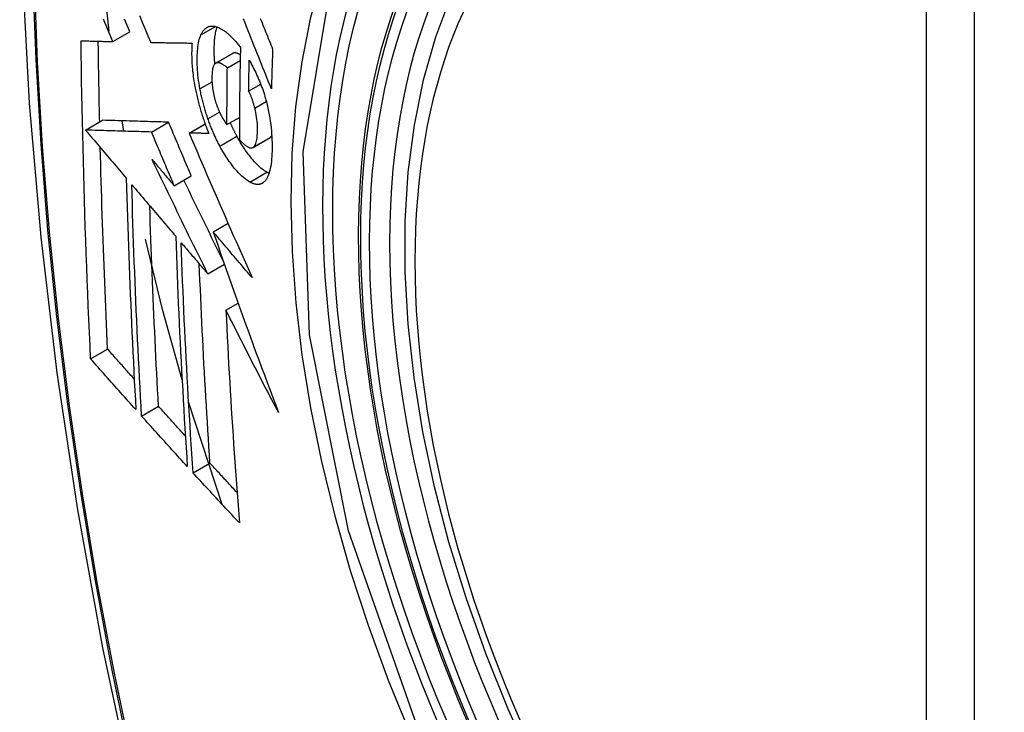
# Model space of a CAD drawing. Header units: inches. Extents: x 15 to 513, y 46 to 241.
# Tile 371 of 397: x 492.285 to 492.625, y 203.053 to 203.292. Entities that reach past the tile are written whole.
import ezdxf

# ---------------------------------------------------------------- set-up
doc = ezdxf.new("R2010")
doc.units = ezdxf.units.IN
doc.header["$MEASUREMENT"] = 0
doc.layers.add('Visible Edges(ANSI)', color=7, linetype='Continuous', lineweight=25)
doc.layers.add('Visible Tangent Edges(ANSI)', color=7, linetype='Continuous', lineweight=25)

msp = doc.modelspace()

# ---------------------------------------------------------------- linework, layer by layer
at = {"layer": 'Visible Edges(ANSI)'}
for p, q in [((492.31547, 203.28818), (492.31317, 203.31039)), ((492.31674, 203.28461), (492.32263, 203.28801)), ((492.32983, 203.28433), (492.32994, 203.28432)), ((492.35227, 203.27713), (492.35816, 203.28053)), ((492.35633, 203.27555), (492.36076, 203.2781)), ((492.36369, 203.26748), (492.36785, 203.26987)), ((492.35619, 203.25591), (492.3605, 203.25839)), ((492.30731, 203.25403), (492.3132, 203.25742)), ((492.3132, 203.25742), (492.3132, 203.25742)), ((492.32057, 203.25364), (492.31996, 203.25722)), ((492.33011, 203.25336), (492.33601, 203.25676)), ((492.34309, 203.25301), (492.34862, 203.2562)), ((492.30731, 203.25403), (492.30731, 203.25403)), ((492.34325, 203.25301), (492.34309, 203.25301)), ((492.36519, 203.24803), (492.37109, 203.25143)), ((492.37109, 203.25143), (492.37114, 203.25146)), ((492.33797, 203.23478), (492.34387, 203.23817)), ((492.35143, 203.21888), (492.35656, 203.22184)), ((492.34956, 203.20436), (492.35531, 203.20768)), ((492.35584, 203.19178), (492.36006, 203.19421)), ((492.30906, 203.17498), (492.31492, 203.17836)), ((492.35456, 203.12465), (492.34293, 203.16015)), ((492.32668, 203.15522), (492.33253, 203.15859)), ((492.34448, 203.13559), (492.35032, 203.13895))]:
    msp.add_line(p, q, dxfattribs=at)
at = {"layer": 'Visible Edges(ANSI)', "flags": 128}
for points in [[(492.33856, 203.68702), (492.32572, 203.64891), (492.31467, 203.60967), (492.30537, 203.56939), (492.29782, 203.52811), (492.29198, 203.48592), (492.28783, 203.44288), (492.28536, 203.39904), (492.28454, 203.35446), (492.28535, 203.30922), (492.28778, 203.26336), (492.2918, 203.21697), (492.2974, 203.17009), (492.30454, 203.1228), (492.31322, 203.07517), (492.32341, 203.02725), (492.33509, 202.97913)], [(492.46202, 203.03491), (492.45344, 203.05392), (492.4457, 203.07311), (492.43885, 203.09237), (492.43291, 203.11163), (492.42792, 203.13081), (492.42389, 203.14981), (492.42085, 203.16857), (492.41882, 203.18698), (492.41781, 203.20499), (492.41783, 203.2225), (492.41889, 203.23946), (492.42099, 203.25578), (492.42414, 203.27139), (492.42835, 203.28622), (492.43361, 203.3002), (492.43991, 203.31327), (492.44724, 203.32533), (492.45558, 203.33633), (492.46491, 203.34617), (492.47516, 203.35478), (492.48627, 203.36209)], [(492.32593, 203.29361), (492.32691, 203.29128), (492.32789, 203.28895), (492.32886, 203.28663), (492.32983, 203.28433)], [(492.37155, 203.26828), (492.37107, 203.26948), (492.37059, 203.27068), (492.37011, 203.27189), (492.36962, 203.27309), (492.36913, 203.27431), (492.36865, 203.27553), (492.36815, 203.27675), (492.36766, 203.27799), (492.36716, 203.27924), (492.36666, 203.28049), (492.36615, 203.28176), (492.36564, 203.28304), (492.36512, 203.28433), (492.3646, 203.28564), (492.36407, 203.28696), (492.36353, 203.2883), (492.36299, 203.28966), (492.36244, 203.29103), (492.36188, 203.29243)], [(492.36768, 203.29263), (492.368, 203.29185), (492.36831, 203.29108), (492.36863, 203.2903), (492.36894, 203.28953), (492.36925, 203.28877), (492.36956, 203.288), (492.36987, 203.28724), (492.37017, 203.28648), (492.37048, 203.28573), (492.37078, 203.28498), (492.37109, 203.28423), (492.37139, 203.28348), (492.37169, 203.28274), (492.37199, 203.282)], [(492.31674, 203.28461), (492.31627, 203.28571), (492.3158, 203.28681), (492.31534, 203.28791), (492.31487, 203.28901), (492.31441, 203.29011), (492.31394, 203.29121), (492.31347, 203.29231)], [(492.32263, 203.28801), (492.32217, 203.28911), (492.3217, 203.29021), (492.32124, 203.2913), (492.32077, 203.2924)], [(492.3472, 203.28695), (492.34731, 203.28717), (492.34742, 203.28739), (492.34753, 203.28759), (492.34764, 203.28778), (492.34776, 203.28797), (492.34788, 203.28815), (492.34801, 203.28832), (492.34813, 203.28849), (492.34827, 203.28864), (492.3484, 203.28879), (492.34854, 203.28893), (492.34868, 203.28906), (492.34882, 203.28918), (492.34897, 203.28929), (492.34912, 203.2894), (492.34927, 203.28949), (492.34942, 203.28958), (492.34958, 203.28966), (492.34974, 203.28972), (492.3499, 203.28978), (492.35007, 203.28983), (492.35023, 203.28988), (492.3504, 203.28991), (492.35058, 203.28994)], [(492.35058, 203.28994), (492.35076, 203.28995), (492.35094, 203.28996), (492.35113, 203.28996), (492.35132, 203.28996), (492.35151, 203.28994), (492.3517, 203.28992), (492.35189, 203.28989), (492.35208, 203.28985), (492.35228, 203.28981), (492.35247, 203.28975), (492.35267, 203.28969), (492.35287, 203.28963), (492.35307, 203.28955), (492.35327, 203.28947), (492.35347, 203.28938), (492.35367, 203.28928), (492.35388, 203.28918), (492.35408, 203.28907), (492.35429, 203.28895), (492.3545, 203.28883), (492.3547, 203.2887), (492.35491, 203.28856), (492.35513, 203.28841), (492.35534, 203.28826)], [(492.35202, 203.27694), (492.35196, 203.27758), (492.35192, 203.27821), (492.35188, 203.27883), (492.35185, 203.27945), (492.35182, 203.28006), (492.3518, 203.28066), (492.3518, 203.28125), (492.35179, 203.28184), (492.3518, 203.28242), (492.35181, 203.28298), (492.35183, 203.28354), (492.35186, 203.28409), (492.35189, 203.28462), (492.35193, 203.28515), (492.35198, 203.28566), (492.35204, 203.28617), (492.3521, 203.28666), (492.35218, 203.28713), (492.35226, 203.28759), (492.35235, 203.28804), (492.35245, 203.28846), (492.35256, 203.28887), (492.35268, 203.28927), (492.35281, 203.28964)], [(492.34686, 203.2683), (492.34669, 203.26926), (492.34654, 203.27021), (492.3464, 203.27115), (492.34628, 203.27208), (492.34617, 203.273), (492.34609, 203.27391), (492.34602, 203.2748), (492.34596, 203.27568), (492.34593, 203.27655), (492.3459, 203.27741), (492.3459, 203.27824), (492.3459, 203.27906), (492.34592, 203.27986), (492.34595, 203.28063), (492.346, 203.28139), (492.34607, 203.28213), (492.34615, 203.28284), (492.34625, 203.28352), (492.34636, 203.28418), (492.34649, 203.2848), (492.34664, 203.28539), (492.34681, 203.28595), (492.347, 203.28647), (492.3472, 203.28695)], [(492.35534, 203.28826), (492.35557, 203.2881), (492.35579, 203.28792), (492.35602, 203.28774), (492.35625, 203.28755), (492.35648, 203.28736), (492.35671, 203.28716), (492.35694, 203.28695), (492.35717, 203.28674), (492.3574, 203.28653), (492.35763, 203.2863), (492.35786, 203.28607), (492.35809, 203.28584), (492.35832, 203.2856), (492.35855, 203.28535), (492.35878, 203.2851), (492.35901, 203.28484), (492.35924, 203.28458), (492.35947, 203.28431), (492.35971, 203.28404), (492.35994, 203.28376), (492.36017, 203.28348), (492.3604, 203.28319), (492.36063, 203.28289), (492.36086, 203.28259)], [(492.30577, 203.28488), (492.30622, 203.28487), (492.30667, 203.28486), (492.30712, 203.28485), (492.30757, 203.28484), (492.30803, 203.28482), (492.30848, 203.28481), (492.30894, 203.2848), (492.30939, 203.28479), (492.30985, 203.28478), (492.31031, 203.28477), (492.31077, 203.28476), (492.31123, 203.28475), (492.31168, 203.28473), (492.31214, 203.28472), (492.3126, 203.28471), (492.31306, 203.2847), (492.31352, 203.28469), (492.31398, 203.28468), (492.31444, 203.28467), (492.3149, 203.28466), (492.31536, 203.28465), (492.31582, 203.28463), (492.31628, 203.28462), (492.31674, 203.28461)], [(492.30906, 203.17498), (492.30885, 203.17952), (492.30865, 203.18405), (492.30845, 203.1886), (492.30826, 203.19314), (492.30808, 203.19769), (492.30789, 203.20225), (492.30772, 203.2068), (492.30755, 203.21137), (492.30739, 203.21593), (492.30723, 203.22051), (492.30708, 203.22508), (492.30694, 203.22966), (492.3068, 203.23424), (492.30667, 203.23882), (492.30655, 203.2434), (492.30643, 203.24798), (492.30632, 203.25257), (492.30622, 203.25717), (492.30613, 203.26177), (492.30604, 203.26638), (492.30596, 203.271), (492.30589, 203.27562), (492.30583, 203.28025), (492.30577, 203.28488)], [(492.3122, 203.25684), (492.31217, 203.258), (492.31214, 203.25916), (492.31212, 203.26032), (492.3121, 203.26148), (492.31207, 203.26264), (492.31205, 203.2638), (492.31203, 203.26496), (492.312, 203.26612), (492.31198, 203.26728), (492.31196, 203.26844), (492.31194, 203.26961), (492.31192, 203.27077), (492.3119, 203.27193), (492.31188, 203.27309), (492.31186, 203.27425), (492.31184, 203.27542), (492.31182, 203.27658), (492.3118, 203.27774), (492.31179, 203.27891), (492.31177, 203.28007), (492.31175, 203.28124), (492.31174, 203.2824), (492.31172, 203.28357), (492.31171, 203.28473)], [(492.32994, 203.28432), (492.33052, 203.28431), (492.3311, 203.2843), (492.33168, 203.28429), (492.33227, 203.28428), (492.33285, 203.28427), (492.33344, 203.28426), (492.33403, 203.28425), (492.33462, 203.28424), (492.33521, 203.28423), (492.3358, 203.28422), (492.33639, 203.28421), (492.33698, 203.2842), (492.33758, 203.28419), (492.33817, 203.28418), (492.33876, 203.28417), (492.33936, 203.28416), (492.33995, 203.28415), (492.34055, 203.28414), (492.34114, 203.28413), (492.34174, 203.28412), (492.34233, 203.28412), (492.34293, 203.28411), (492.34352, 203.2841), (492.34412, 203.28409)], [(492.34412, 203.28409), (492.34408, 203.28355), (492.34405, 203.283), (492.34403, 203.28244), (492.34401, 203.28187), (492.344, 203.28129), (492.34399, 203.28071), (492.34399, 203.28011), (492.344, 203.27951), (492.34402, 203.2789), (492.34404, 203.27828), (492.34407, 203.27766), (492.3441, 203.27702), (492.34415, 203.27639), (492.3442, 203.27574), (492.34426, 203.27509), (492.34432, 203.27444), (492.34439, 203.27378), (492.34448, 203.27311), (492.34456, 203.27244), (492.34466, 203.27177), (492.34476, 203.27109), (492.34487, 203.27041), (492.34499, 203.26973), (492.34512, 203.26904)], [(492.36086, 203.28259), (492.36083, 203.28126), (492.3608, 203.27993), (492.36077, 203.27859), (492.36074, 203.27726), (492.36072, 203.27593), (492.36069, 203.2746), (492.36067, 203.27327), (492.36065, 203.27194), (492.36063, 203.27062), (492.36061, 203.26929), (492.36059, 203.26796), (492.36057, 203.26664), (492.36056, 203.26531), (492.36054, 203.26399), (492.36053, 203.26267), (492.36052, 203.26134), (492.36051, 203.26002), (492.3605, 203.2587), (492.36049, 203.25738), (492.36049, 203.25606), (492.36048, 203.25474), (492.36048, 203.25342), (492.36048, 203.2521), (492.36048, 203.25079)], [(492.35828, 203.28058), (492.35828, 203.28058), (492.35827, 203.28058), (492.35827, 203.28058), (492.35826, 203.28057), (492.35826, 203.28057), (492.35825, 203.28057), (492.35825, 203.28057), (492.35824, 203.28057), (492.35824, 203.28056), (492.35823, 203.28056), (492.35823, 203.28056), (492.35822, 203.28056), (492.35822, 203.28055), (492.35821, 203.28055), (492.35821, 203.28055), (492.3582, 203.28055), (492.3582, 203.28054), (492.35819, 203.28054), (492.35819, 203.28054), (492.35818, 203.28054), (492.35818, 203.28053), (492.35817, 203.28053), (492.35817, 203.28053), (492.35816, 203.28053)], [(492.3608, 203.28002), (492.36069, 203.28009), (492.36058, 203.28015), (492.36046, 203.28022), (492.36035, 203.28028), (492.36024, 203.28033), (492.36013, 203.28038), (492.36002, 203.28043), (492.35991, 203.28048), (492.3598, 203.28052), (492.35969, 203.28056), (492.35958, 203.28059), (492.35948, 203.28062), (492.35937, 203.28065), (492.35926, 203.28067), (492.35916, 203.28069), (492.35906, 203.2807), (492.35895, 203.2807), (492.35885, 203.2807), (492.35875, 203.2807), (492.35866, 203.28069), (492.35856, 203.28067), (492.35847, 203.28065), (492.35837, 203.28062), (492.35828, 203.28058)], [(492.37199, 203.282), (492.37197, 203.28143), (492.37195, 203.28085), (492.37193, 203.28028), (492.37191, 203.27971), (492.37188, 203.27914), (492.37186, 203.27857), (492.37185, 203.27799), (492.37183, 203.27742), (492.37181, 203.27685), (492.37179, 203.27628), (492.37177, 203.27571), (492.37175, 203.27514), (492.37173, 203.27456), (492.37171, 203.27399), (492.3717, 203.27342), (492.37168, 203.27285), (492.37166, 203.27228), (492.37165, 203.27171), (492.37163, 203.27114), (492.37161, 203.27057), (492.3716, 203.27), (492.37158, 203.26942), (492.37157, 203.26885), (492.37155, 203.26828)], [(492.35238, 203.27719), (492.35218, 203.27708), (492.352, 203.27692), (492.35183, 203.27672), (492.35168, 203.27647), (492.35154, 203.27619), (492.35142, 203.27587), (492.35132, 203.27552), (492.35124, 203.27514), (492.35116, 203.27473), (492.3511, 203.2743), (492.35106, 203.27385), (492.35103, 203.27338), (492.351, 203.27289), (492.35099, 203.2724), (492.35099, 203.27188), (492.351, 203.27135), (492.35101, 203.27081), (492.35104, 203.27026), (492.35108, 203.26969), (492.35114, 203.26912), (492.35121, 203.26853), (492.35129, 203.26794), (492.35139, 203.26734), (492.35151, 203.26673)], [(492.35633, 203.27555), (492.35616, 203.2757), (492.35598, 203.27584), (492.35581, 203.27598), (492.35563, 203.27612), (492.35545, 203.27625), (492.35528, 203.27637), (492.3551, 203.27649), (492.35493, 203.27661), (492.35475, 203.27671), (492.35458, 203.27681), (492.35441, 203.2769), (492.35424, 203.27698), (492.35407, 203.27706), (492.35391, 203.27712), (492.35375, 203.27718), (492.35358, 203.27723), (492.35342, 203.27726), (492.35327, 203.27729), (492.35311, 203.2773), (492.35296, 203.27731), (492.35281, 203.2773), (492.35266, 203.27727), (492.35252, 203.27724), (492.35238, 203.27719)], [(492.35619, 203.25591), (492.35619, 203.25673), (492.35619, 203.25754), (492.35619, 203.25836), (492.3562, 203.25918), (492.3562, 203.25999), (492.3562, 203.26081), (492.3562, 203.26162), (492.35621, 203.26244), (492.35621, 203.26326), (492.35622, 203.26408), (492.35622, 203.26489), (492.35623, 203.26571), (492.35623, 203.26653), (492.35624, 203.26735), (492.35625, 203.26817), (492.35625, 203.26899), (492.35626, 203.26981), (492.35627, 203.27063), (492.35628, 203.27145), (492.35629, 203.27227), (492.3563, 203.27309), (492.35631, 203.27391), (492.35632, 203.27473), (492.35633, 203.27555)], [(492.36369, 203.26748), (492.3637, 203.26792), (492.3637, 203.26837), (492.36371, 203.26881), (492.36372, 203.26926), (492.36373, 203.26971), (492.36374, 203.27015), (492.36374, 203.2706), (492.36375, 203.27104), (492.36376, 203.27149), (492.36377, 203.27194), (492.36378, 203.27238), (492.36379, 203.27283), (492.3638, 203.27327), (492.36381, 203.27372), (492.36382, 203.27417), (492.36382, 203.27461), (492.36383, 203.27506), (492.36384, 203.27551), (492.36385, 203.27595), (492.36386, 203.2764), (492.36387, 203.27685), (492.36389, 203.27729), (492.3639, 203.27774), (492.36391, 203.27819)], [(492.36391, 203.27819), (492.36421, 203.27764), (492.36451, 203.27708), (492.36481, 203.27651), (492.36511, 203.27593), (492.36541, 203.27535), (492.36571, 203.27475), (492.366, 203.27415), (492.36629, 203.27353), (492.36657, 203.27291), (492.36685, 203.27228), (492.36713, 203.27165), (492.3674, 203.271), (492.36767, 203.27035), (492.36793, 203.26969), (492.36818, 203.26902), (492.36842, 203.26834), (492.36866, 203.26766), (492.36889, 203.26697), (492.36912, 203.26628), (492.36933, 203.26558), (492.36953, 203.26488), (492.36973, 203.26417), (492.36992, 203.26346), (492.37009, 203.26274)], [(492.34512, 203.26904), (492.34521, 203.26854), (492.34531, 203.26804), (492.34541, 203.26754), (492.34552, 203.26704), (492.34563, 203.26654), (492.34574, 203.26604), (492.34586, 203.26554), (492.34597, 203.26504), (492.3461, 203.26453), (492.34622, 203.26403), (492.34635, 203.26353), (492.34648, 203.26303), (492.34662, 203.26253), (492.34676, 203.26203), (492.3469, 203.26153), (492.34704, 203.26103), (492.34719, 203.26053), (492.34734, 203.26004), (492.34749, 203.25954), (492.34765, 203.25905), (492.34781, 203.25856), (492.34797, 203.25807), (492.34814, 203.25758), (492.3483, 203.2571)], [(492.34961, 203.25796), (492.34946, 203.25838), (492.34932, 203.2588), (492.34918, 203.25923), (492.34904, 203.25965), (492.34891, 203.26008), (492.34878, 203.26051), (492.34865, 203.26093), (492.34852, 203.26136), (492.3484, 203.2618), (492.34827, 203.26223), (492.34815, 203.26266), (492.34804, 203.2631), (492.34792, 203.26353), (492.34781, 203.26397), (492.34771, 203.2644), (492.3476, 203.26483), (492.3475, 203.26527), (492.3474, 203.2657), (492.3473, 203.26613), (492.34721, 203.26657), (492.34712, 203.267), (492.34703, 203.26743), (492.34694, 203.26787), (492.34686, 203.2683)], [(492.35151, 203.26673), (492.35155, 203.26653), (492.3516, 203.26634), (492.35164, 203.26614), (492.35169, 203.26594), (492.35174, 203.26574), (492.35178, 203.26554), (492.35183, 203.26534), (492.35188, 203.26515), (492.35194, 203.26495), (492.35199, 203.26475), (492.35204, 203.26455), (492.3521, 203.26436), (492.35216, 203.26416), (492.35221, 203.26396), (492.35227, 203.26377), (492.35233, 203.26358), (492.35239, 203.26338), (492.35246, 203.26319), (492.35252, 203.263), (492.35259, 203.26281), (492.35265, 203.26262), (492.35272, 203.26243), (492.35279, 203.26224), (492.35286, 203.26206)], [(492.36581, 203.26164), (492.36574, 203.2619), (492.36567, 203.26217), (492.3656, 203.26243), (492.36553, 203.26269), (492.36546, 203.26296), (492.36538, 203.26322), (492.3653, 203.26348), (492.36522, 203.26374), (492.36514, 203.264), (492.36506, 203.26426), (492.36497, 203.26451), (492.36489, 203.26476), (492.3648, 203.26501), (492.36471, 203.26526), (492.36461, 203.2655), (492.36452, 203.26574), (492.36442, 203.26598), (492.36432, 203.26621), (492.36422, 203.26643), (492.36412, 203.26665), (492.36402, 203.26687), (492.36391, 203.26708), (492.3638, 203.26728), (492.36369, 203.26748)], [(492.35286, 203.26206), (492.35293, 203.26189), (492.35299, 203.26172), (492.35306, 203.26155), (492.35312, 203.26139), (492.35319, 203.26123), (492.35326, 203.26106), (492.35333, 203.2609), (492.3534, 203.26074), (492.35347, 203.26059), (492.35354, 203.26043), (492.35361, 203.26027), (492.35368, 203.26012), (492.35375, 203.25997), (492.35382, 203.25982), (492.35389, 203.25967), (492.35397, 203.25952), (492.35404, 203.25937), (492.35411, 203.25923), (492.35419, 203.25909), (492.35426, 203.25895), (492.35434, 203.25881), (492.35442, 203.25867), (492.3545, 203.25853), (492.35457, 203.2584)], [(492.37009, 203.26274), (492.37035, 203.2616), (492.37059, 203.26047), (492.3708, 203.25934), (492.371, 203.25822), (492.37117, 203.2571), (492.37132, 203.25599), (492.37145, 203.2549), (492.37156, 203.25382), (492.37164, 203.25276), (492.37171, 203.25172), (492.37176, 203.25069), (492.37179, 203.24967), (492.37181, 203.24868), (492.37181, 203.2477), (492.37179, 203.24674), (492.37176, 203.24581), (492.37171, 203.2449), (492.37164, 203.24401), (492.37156, 203.24316), (492.37145, 203.24234), (492.37133, 203.24155), (492.37118, 203.2408), (492.37102, 203.24009), (492.37083, 203.23942)], [(492.35457, 203.2584), (492.35464, 203.25829), (492.3547, 203.25818), (492.35477, 203.25806), (492.35484, 203.25795), (492.3549, 203.25784), (492.35497, 203.25773), (492.35504, 203.25762), (492.3551, 203.25752), (492.35517, 203.25741), (492.35524, 203.2573), (492.35531, 203.25719), (492.35537, 203.25709), (492.35544, 203.25698), (492.35551, 203.25688), (492.35558, 203.25677), (492.35565, 203.25667), (492.35572, 203.25657), (492.35578, 203.25647), (492.35585, 203.25638), (492.35592, 203.25628), (492.35599, 203.25618), (492.35606, 203.25609), (492.35612, 203.256), (492.35619, 203.25591)], [(492.36524, 203.24806), (492.36546, 203.24823), (492.36567, 203.24846), (492.36585, 203.24873), (492.36602, 203.24905), (492.36617, 203.24942), (492.3663, 203.24982), (492.36641, 203.25026), (492.3665, 203.25073), (492.36658, 203.25123), (492.36664, 203.25176), (492.36669, 203.25231), (492.36673, 203.25289), (492.36675, 203.25347), (492.36676, 203.2541), (492.36676, 203.25479), (492.36674, 203.25549), (492.3667, 203.25622), (492.36664, 203.25696), (492.36655, 203.25772), (492.36645, 203.2585), (492.36632, 203.25928), (492.36617, 203.26006), (492.366, 203.26085), (492.36581, 203.26164)], [(492.33601, 203.25676), (492.33512, 203.25678), (492.33424, 203.25681), (492.33336, 203.25683), (492.33247, 203.25686), (492.33158, 203.25688), (492.33069, 203.25691), (492.32979, 203.25693), (492.32889, 203.25696), (492.32798, 203.25699), (492.32706, 203.25701), (492.32614, 203.25704), (492.32521, 203.25707), (492.32428, 203.25709), (492.32333, 203.25712), (492.32237, 203.25715), (492.3214, 203.25718), (492.32042, 203.25721), (492.31943, 203.25724), (492.31843, 203.25727), (492.31741, 203.2573), (492.31638, 203.25733), (492.31534, 203.25736), (492.31428, 203.25739), (492.3132, 203.25742)], [(492.34387, 203.23817), (492.34354, 203.23895), (492.34321, 203.23972), (492.34288, 203.2405), (492.34255, 203.24127), (492.34222, 203.24204), (492.34189, 203.24282), (492.34156, 203.24359), (492.34123, 203.24437), (492.34091, 203.24514), (492.34058, 203.24592), (492.34025, 203.24669), (492.33992, 203.24747), (492.33959, 203.24824), (492.33927, 203.24902), (492.33894, 203.24979), (492.33861, 203.25057), (492.33829, 203.25134), (492.33796, 203.25212), (492.33763, 203.25289), (492.33731, 203.25366), (492.33698, 203.25444), (492.33666, 203.25521), (492.33633, 203.25598), (492.33601, 203.25676)], [(492.3483, 203.2571), (492.34837, 203.25691), (492.34843, 203.25673), (492.3485, 203.25655), (492.34856, 203.25637), (492.34863, 203.25619), (492.34869, 203.25601), (492.34876, 203.25583), (492.34882, 203.25565), (492.34889, 203.25547), (492.34896, 203.2553), (492.34902, 203.25512), (492.34909, 203.25494), (492.34916, 203.25476), (492.34922, 203.25459), (492.34929, 203.25441), (492.34936, 203.25424), (492.34943, 203.25406), (492.3495, 203.25389), (492.34957, 203.25371), (492.34964, 203.25354), (492.34971, 203.25336), (492.34978, 203.25319), (492.34985, 203.25302), (492.34992, 203.25284)], [(492.35375, 203.24848), (492.35356, 203.24884), (492.35337, 203.2492), (492.35318, 203.24956), (492.353, 203.24993), (492.35281, 203.2503), (492.35263, 203.25067), (492.35245, 203.25105), (492.35226, 203.25143), (492.35209, 203.25181), (492.35191, 203.2522), (492.35173, 203.25259), (492.35156, 203.25298), (492.35139, 203.25338), (492.35122, 203.25378), (492.35105, 203.25418), (492.35088, 203.25459), (492.35071, 203.255), (492.35055, 203.25541), (492.35039, 203.25583), (492.35023, 203.25625), (492.35007, 203.25667), (492.34992, 203.2571), (492.34976, 203.25753), (492.34961, 203.25796)], [(492.35965, 203.25187), (492.35955, 203.25206), (492.35945, 203.25225), (492.35935, 203.25244), (492.35925, 203.25263), (492.35915, 203.25282), (492.35906, 203.25301), (492.35896, 203.2532), (492.35886, 203.25339), (492.35877, 203.25358), (492.35867, 203.25378), (492.35857, 203.25397), (492.35848, 203.25417), (492.35838, 203.25437), (492.35829, 203.25456), (492.35819, 203.25476), (492.3581, 203.25496), (492.35801, 203.25516), (492.35791, 203.25536), (492.35782, 203.25556), (492.35773, 203.25577), (492.35764, 203.25597), (492.35755, 203.25618), (492.35746, 203.25638), (492.35737, 203.25659)], [(492.33011, 203.25336), (492.32923, 203.25339), (492.32835, 203.25341), (492.32746, 203.25344), (492.32657, 203.25346), (492.32568, 203.25349), (492.32479, 203.25351), (492.32389, 203.25354), (492.32299, 203.25357), (492.32208, 203.25359), (492.32117, 203.25362), (492.32025, 203.25365), (492.31932, 203.25367), (492.31838, 203.2537), (492.31743, 203.25373), (492.31648, 203.25376), (492.31551, 203.25379), (492.31453, 203.25381), (492.31354, 203.25384), (492.31254, 203.25387), (492.31152, 203.2539), (492.31049, 203.25393), (492.30944, 203.25396), (492.30838, 203.25399), (492.30731, 203.25403)], [(492.30731, 203.25403), (492.30789, 203.25334), (492.30848, 203.25264), (492.30906, 203.25195), (492.30965, 203.25126), (492.31023, 203.25057), (492.31082, 203.24988), (492.31141, 203.24919), (492.31199, 203.24849), (492.31258, 203.2478), (492.31317, 203.24711), (492.31375, 203.24641), (492.31434, 203.24572), (492.31493, 203.24503), (492.31552, 203.24433), (492.3161, 203.24364), (492.31669, 203.24295), (492.31728, 203.24226), (492.31787, 203.24156), (492.31845, 203.24087), (492.31904, 203.24018), (492.31963, 203.23949), (492.32021, 203.23879), (492.3208, 203.2381), (492.32139, 203.23741)], [(492.33797, 203.23478), (492.33764, 203.23555), (492.33731, 203.23633), (492.33699, 203.2371), (492.33666, 203.23788), (492.33633, 203.23865), (492.336, 203.23943), (492.33567, 203.2402), (492.33534, 203.24097), (492.33501, 203.24175), (492.33468, 203.24252), (492.33436, 203.2433), (492.33403, 203.24407), (492.3337, 203.24485), (492.33337, 203.24562), (492.33305, 203.2464), (492.33272, 203.24717), (492.33239, 203.24795), (492.33207, 203.24872), (492.33174, 203.24949), (492.33141, 203.25027), (492.33109, 203.25104), (492.33076, 203.25182), (492.33044, 203.25259), (492.33011, 203.25336)], [(492.34309, 203.25301), (492.34396, 203.25097), (492.34484, 203.24892), (492.34572, 203.24687), (492.3466, 203.24481), (492.34749, 203.24274), (492.34838, 203.24067), (492.34928, 203.23859), (492.35018, 203.2365), (492.35108, 203.23442), (492.35199, 203.23233), (492.3529, 203.23023), (492.35381, 203.22814), (492.35472, 203.22604), (492.35564, 203.22394), (492.35655, 203.22185), (492.35747, 203.21975), (492.35839, 203.21765), (492.35932, 203.21556), (492.36024, 203.21346), (492.36117, 203.21137), (492.36209, 203.20928), (492.36302, 203.2072), (492.36394, 203.20512), (492.36487, 203.20304)], [(492.34992, 203.25284), (492.34964, 203.25285), (492.34936, 203.25286), (492.34909, 203.25286), (492.34881, 203.25287), (492.34853, 203.25288), (492.34825, 203.25288), (492.34797, 203.25289), (492.34769, 203.2529), (492.34741, 203.2529), (492.34713, 203.25291), (492.34686, 203.25292), (492.34658, 203.25292), (492.3463, 203.25293), (492.34602, 203.25294), (492.34574, 203.25295), (492.34547, 203.25295), (492.34519, 203.25296), (492.34491, 203.25297), (492.34463, 203.25297), (492.34436, 203.25298), (492.34408, 203.25299), (492.34381, 203.25299), (492.34353, 203.253), (492.34325, 203.25301)], [(492.37003, 203.23943), (492.36961, 203.23967), (492.36919, 203.23994), (492.36877, 203.24024), (492.36834, 203.24057), (492.36791, 203.24092), (492.36747, 203.24131), (492.36704, 203.24172), (492.3666, 203.24215), (492.36616, 203.2426), (492.36571, 203.24308), (492.36527, 203.24358), (492.36483, 203.2441), (492.36439, 203.24464), (492.36395, 203.24519), (492.36351, 203.24576), (492.36308, 203.24636), (492.36264, 203.24697), (492.3622, 203.24761), (492.36177, 203.24827), (492.36134, 203.24895), (492.36091, 203.24965), (492.36049, 203.25037), (492.36007, 203.25111), (492.35965, 203.25187)], [(492.37114, 203.25146), (492.37116, 203.25147), (492.37119, 203.25149), (492.37121, 203.25151), (492.37124, 203.25153), (492.37126, 203.25155), (492.37129, 203.25157), (492.37131, 203.25159), (492.37134, 203.25161), (492.37136, 203.25163), (492.37139, 203.25165), (492.37141, 203.25168), (492.37143, 203.2517), (492.37146, 203.25172), (492.37148, 203.25175), (492.3715, 203.25178), (492.37152, 203.2518), (492.37155, 203.25183), (492.37157, 203.25186), (492.37159, 203.25188), (492.37161, 203.25191), (492.37163, 203.25194), (492.37165, 203.25197), (492.37167, 203.252), (492.37169, 203.25203)], [(492.36414, 203.23603), (492.36358, 203.23635), (492.36302, 203.23673), (492.36245, 203.23716), (492.36188, 203.23764), (492.36131, 203.23816), (492.36074, 203.23871), (492.36021, 203.23926), (492.35972, 203.2398), (492.35926, 203.24032), (492.35885, 203.2408), (492.35848, 203.24126), (492.3581, 203.24173), (492.35773, 203.24221), (492.35736, 203.2427), (492.357, 203.24321), (492.35663, 203.24374), (492.35626, 203.24428), (492.3559, 203.24483), (492.35554, 203.2454), (492.35518, 203.24598), (492.35482, 203.24658), (492.35446, 203.2472), (492.35411, 203.24783), (492.35375, 203.24848)], [(492.36048, 203.25079), (492.36069, 203.25055), (492.3609, 203.25032), (492.36112, 203.2501), (492.36133, 203.24988), (492.36154, 203.24967), (492.36176, 203.24947), (492.36197, 203.24927), (492.36218, 203.24909), (492.36239, 203.24891), (492.3626, 203.24875), (492.3628, 203.24859), (492.36301, 203.24845), (492.36322, 203.24832), (492.36342, 203.24821), (492.36362, 203.2481), (492.36382, 203.24802), (492.36401, 203.24795), (492.36421, 203.2479), (492.36439, 203.24787), (492.36457, 203.24787), (492.36475, 203.24788), (492.36492, 203.24791), (492.36508, 203.24797), (492.36524, 203.24806)], [(492.31492, 203.17836), (492.31479, 203.18124), (492.31466, 203.18413), (492.31454, 203.18701), (492.31441, 203.1899), (492.31429, 203.19279), (492.31417, 203.19568), (492.31405, 203.19857), (492.31393, 203.20146), (492.31382, 203.20435), (492.31371, 203.20725), (492.3136, 203.21014), (492.31349, 203.21304), (492.31339, 203.21594), (492.31328, 203.21885), (492.31318, 203.22175), (492.31309, 203.22466), (492.31299, 203.22757), (492.3129, 203.23048), (492.31281, 203.23339), (492.31272, 203.23631), (492.31264, 203.23923), (492.31256, 203.24215), (492.31248, 203.24508), (492.31241, 203.248)], [(492.34956, 203.20436), (492.34874, 203.20601), (492.34793, 203.20765), (492.34712, 203.20929), (492.3463, 203.21094), (492.34549, 203.21259), (492.34468, 203.21424), (492.34387, 203.21589), (492.34306, 203.21754), (492.34225, 203.21919), (492.34145, 203.22085), (492.34064, 203.2225), (492.33983, 203.22415), (492.33903, 203.2258), (492.33823, 203.22745), (492.33743, 203.2291), (492.33663, 203.23075), (492.33583, 203.2324), (492.33503, 203.23405), (492.33424, 203.23569), (492.33345, 203.23733), (492.33266, 203.23897), (492.33187, 203.24061), (492.33108, 203.24224), (492.3303, 203.24388)], [(492.3303, 203.24388), (492.33062, 203.2435), (492.33093, 203.24312), (492.33125, 203.24274), (492.33157, 203.24236), (492.33189, 203.24198), (492.33221, 203.2416), (492.33253, 203.24122), (492.33285, 203.24084), (492.33317, 203.24047), (492.33349, 203.24009), (492.33381, 203.23971), (492.33413, 203.23933), (492.33445, 203.23895), (492.33477, 203.23857), (492.33509, 203.23819), (492.33541, 203.23781), (492.33573, 203.23743), (492.33605, 203.23705), (492.33637, 203.23667), (492.33669, 203.2363), (492.33701, 203.23592), (492.33733, 203.23554), (492.33765, 203.23516), (492.33797, 203.23478)], [(492.37083, 203.23942), (492.37075, 203.23918), (492.37067, 203.23894), (492.37059, 203.23871), (492.37051, 203.23849), (492.37042, 203.23828), (492.37033, 203.23807), (492.37023, 203.23786), (492.37014, 203.23767), (492.37004, 203.23748), (492.36994, 203.2373), (492.36983, 203.23712), (492.36972, 203.23696), (492.36961, 203.2368), (492.3695, 203.23665), (492.36938, 203.2365), (492.36926, 203.23637), (492.36913, 203.23624), (492.36901, 203.23612), (492.36888, 203.236), (492.36875, 203.2359), (492.36862, 203.2358), (492.36848, 203.23571), (492.36834, 203.23563), (492.3682, 203.23556)], [(492.37072, 203.23909), (492.37069, 203.2391), (492.37067, 203.23911), (492.37064, 203.23913), (492.37061, 203.23914), (492.37058, 203.23915), (492.37055, 203.23916), (492.37052, 203.23918), (492.3705, 203.23919), (492.37047, 203.2392), (492.37044, 203.23922), (492.37041, 203.23923), (492.37038, 203.23925), (492.37035, 203.23926), (492.37032, 203.23927), (492.37029, 203.23929), (492.37027, 203.2393), (492.37024, 203.23932), (492.37021, 203.23933), (492.37018, 203.23935), (492.37015, 203.23936), (492.37012, 203.23938), (492.37009, 203.23939), (492.37006, 203.23941), (492.37003, 203.23943)], [(492.32139, 203.23741), (492.32148, 203.23405), (492.32157, 203.2307), (492.32167, 203.22734), (492.32178, 203.22399), (492.32189, 203.22064), (492.322, 203.21729), (492.32212, 203.21395), (492.32224, 203.2106), (492.32237, 203.20726), (492.3225, 203.20392), (492.32263, 203.20058), (492.32277, 203.19724), (492.32291, 203.19391), (492.32305, 203.19058), (492.3232, 203.18725), (492.32336, 203.18393), (492.32351, 203.18061), (492.32367, 203.17729), (492.32383, 203.17397), (492.324, 203.17066), (492.32417, 203.16735), (492.32434, 203.16404), (492.32452, 203.16073), (492.3247, 203.15743)], [(492.3233, 203.23516), (492.32393, 203.23442), (492.32456, 203.23368), (492.32519, 203.23294), (492.32582, 203.2322), (492.32645, 203.23146), (492.32708, 203.23071), (492.32771, 203.22997), (492.32834, 203.22923), (492.32897, 203.22848), (492.32961, 203.22774), (492.33024, 203.227), (492.33087, 203.22625), (492.3315, 203.22551), (492.33214, 203.22476), (492.33277, 203.22402), (492.3334, 203.22328), (492.33404, 203.22253), (492.33467, 203.22179), (492.3353, 203.22105), (492.33594, 203.2203), (492.33657, 203.21956), (492.3372, 203.21882), (492.33784, 203.21808), (492.33847, 203.21734)], [(492.32668, 203.15522), (492.3265, 203.15852), (492.32632, 203.16182), (492.32614, 203.16513), (492.32597, 203.16843), (492.3258, 203.17174), (492.32563, 203.17506), (492.32547, 203.17837), (492.32531, 203.18169), (492.32515, 203.18501), (492.325, 203.18833), (492.32485, 203.19166), (492.32471, 203.19499), (492.32457, 203.19832), (492.32443, 203.20166), (492.3243, 203.205), (492.32417, 203.20834), (492.32405, 203.21168), (492.32393, 203.21503), (492.32381, 203.21838), (492.3237, 203.22173), (492.32359, 203.22509), (492.32349, 203.22844), (492.32339, 203.2318), (492.3233, 203.23516)], [(492.3549, 203.20885), (492.35433, 203.21), (492.35375, 203.21116), (492.35318, 203.21232), (492.35261, 203.21347), (492.35204, 203.21463), (492.35147, 203.21579), (492.3509, 203.21695), (492.35033, 203.21811), (492.34976, 203.21928), (492.34919, 203.22044), (492.34862, 203.2216), (492.34806, 203.22276), (492.34749, 203.22392), (492.34692, 203.22508), (492.34636, 203.22625), (492.34579, 203.22741), (492.34522, 203.22857), (492.34466, 203.22973), (492.3441, 203.23089), (492.34353, 203.23205), (492.34297, 203.23321), (492.34241, 203.23437), (492.34185, 203.23553), (492.34129, 203.23669)], [(492.3682, 203.23556), (492.36805, 203.23549), (492.3679, 203.23543), (492.36775, 203.23538), (492.36759, 203.23534), (492.36744, 203.2353), (492.36728, 203.23528), (492.36712, 203.23526), (492.36695, 203.23525), (492.36679, 203.23524), (492.36662, 203.23524), (492.36646, 203.23526), (492.36629, 203.23527), (492.36612, 203.2353), (492.36594, 203.23533), (492.36577, 203.23537), (492.36559, 203.23542), (492.36542, 203.23547), (492.36524, 203.23553), (492.36506, 203.2356), (492.36488, 203.23567), (492.36469, 203.23575), (492.36451, 203.23584), (492.36432, 203.23593), (492.36414, 203.23603)], [(492.33253, 203.15859), (492.33238, 203.16146), (492.33222, 203.16432), (492.33207, 203.16719), (492.33192, 203.17006), (492.33177, 203.17293), (492.33163, 203.17581), (492.33148, 203.17868), (492.33134, 203.18156), (492.33121, 203.18444), (492.33107, 203.18732), (492.33094, 203.19021), (492.33081, 203.19309), (492.33068, 203.19598), (492.33056, 203.19887), (492.33044, 203.20176), (492.33032, 203.20466), (492.33021, 203.20755), (492.3301, 203.21045), (492.32999, 203.21335), (492.32988, 203.21625), (492.32978, 203.21916), (492.32968, 203.22206), (492.32959, 203.22496), (492.3295, 203.22787)], [(492.36487, 203.20304), (492.36431, 203.2037), (492.36375, 203.20436), (492.36319, 203.20502), (492.36263, 203.20568), (492.36207, 203.20634), (492.36151, 203.207), (492.36094, 203.20766), (492.36038, 203.20832), (492.35982, 203.20898), (492.35926, 203.20964), (492.3587, 203.21031), (492.35814, 203.21097), (492.35758, 203.21163), (492.35702, 203.21229), (492.35646, 203.21295), (492.3559, 203.21361), (492.35534, 203.21427), (492.35478, 203.21493), (492.35422, 203.21559), (492.35366, 203.21625), (492.3531, 203.21691), (492.35254, 203.21757), (492.35199, 203.21823), (492.35143, 203.21888)], [(492.35143, 203.21888), (492.35232, 203.21629), (492.35322, 203.21369), (492.35412, 203.21109), (492.35502, 203.20848), (492.35593, 203.20588), (492.35685, 203.20328), (492.35776, 203.20067), (492.35868, 203.19807), (492.35961, 203.19546), (492.36054, 203.19286), (492.36147, 203.19025), (492.36241, 203.18764), (492.36336, 203.18504), (492.36431, 203.18243), (492.36526, 203.17982), (492.36622, 203.17722), (492.36718, 203.17461), (492.36815, 203.17201), (492.36912, 203.16941), (492.37009, 203.1668), (492.37108, 203.1642), (492.37206, 203.1616), (492.37306, 203.159), (492.37405, 203.15641)], [(492.34067, 203.16773), (492.33393, 203.19208), (492.32804, 203.21631)], [(492.33847, 203.21734), (492.33858, 203.21399), (492.3387, 203.21065), (492.33882, 203.20731), (492.33895, 203.20398), (492.33908, 203.20065), (492.33922, 203.19732), (492.33937, 203.19399), (492.33952, 203.19066), (492.33967, 203.18734), (492.33983, 203.18401), (492.33999, 203.18069), (492.34016, 203.17737), (492.34033, 203.17405), (492.34051, 203.17074), (492.34069, 203.16743), (492.34088, 203.16412), (492.34106, 203.16081), (492.34126, 203.15751), (492.34145, 203.15421), (492.34165, 203.15091), (492.34186, 203.14762), (492.34207, 203.14433), (492.34228, 203.14104), (492.34249, 203.13776)], [(492.34448, 203.13559), (492.34426, 203.13887), (492.34405, 203.14216), (492.34383, 203.14546), (492.34363, 203.14875), (492.34342, 203.15205), (492.34322, 203.15535), (492.34302, 203.15866), (492.34283, 203.16196), (492.34264, 203.16527), (492.34246, 203.16858), (492.34227, 203.17189), (492.3421, 203.17521), (492.34193, 203.17852), (492.34176, 203.18184), (492.3416, 203.18515), (492.34144, 203.18847), (492.34129, 203.19179), (492.34114, 203.19511), (492.341, 203.19843), (492.34086, 203.20176), (492.34073, 203.20509), (492.3406, 203.20843), (492.34048, 203.21177), (492.34037, 203.21511)], [(492.34037, 203.21511), (492.34075, 203.21466), (492.34113, 203.21421), (492.34151, 203.21377), (492.3419, 203.21332), (492.34228, 203.21287), (492.34266, 203.21242), (492.34304, 203.21198), (492.34343, 203.21153), (492.34381, 203.21108), (492.34419, 203.21063), (492.34457, 203.21018), (492.34496, 203.20974), (492.34534, 203.20929), (492.34572, 203.20884), (492.34611, 203.20839), (492.34649, 203.20794), (492.34687, 203.2075), (492.34726, 203.20705), (492.34764, 203.2066), (492.34802, 203.20615), (492.34841, 203.20571), (492.34879, 203.20526), (492.34917, 203.20481), (492.34956, 203.20436)], [(492.35032, 203.13895), (492.35014, 203.14179), (492.34995, 203.14464), (492.34977, 203.14748), (492.34959, 203.15033), (492.34941, 203.15318), (492.34924, 203.15604), (492.34907, 203.1589), (492.3489, 203.16176), (492.34873, 203.16462), (492.34857, 203.16748), (492.34841, 203.17035), (492.34825, 203.17322), (492.3481, 203.17609), (492.34795, 203.17896), (492.3478, 203.18184), (492.34766, 203.18471), (492.34752, 203.18759), (492.34738, 203.19047), (492.34725, 203.19335), (492.34712, 203.19623), (492.34699, 203.19911), (492.34687, 203.202), (492.34675, 203.20488), (492.34664, 203.20777)], [(492.37405, 203.15641), (492.37328, 203.15788), (492.3725, 203.15935), (492.37173, 203.16082), (492.37095, 203.16229), (492.37018, 203.16377), (492.36941, 203.16524), (492.36864, 203.16672), (492.36788, 203.16819), (492.36711, 203.16967), (492.36635, 203.17114), (492.36559, 203.17262), (492.36483, 203.1741), (492.36407, 203.17557), (492.36331, 203.17705), (492.36256, 203.17853), (492.3618, 203.18), (492.36105, 203.18148), (492.3603, 203.18295), (492.35955, 203.18442), (492.3588, 203.1859), (492.35806, 203.18737), (492.35732, 203.18884), (492.35658, 203.19031), (492.35584, 203.19178)], [(492.35584, 203.19178), (492.35598, 203.18867), (492.35613, 203.18556), (492.35628, 203.18245), (492.35644, 203.17935), (492.3566, 203.17625), (492.35677, 203.17315), (492.35695, 203.17005), (492.35713, 203.16696), (492.35731, 203.16388), (492.3575, 203.16079), (492.35769, 203.15772), (492.35789, 203.15464), (492.35809, 203.15158), (492.35829, 203.14852), (492.3585, 203.14546), (492.35871, 203.14241), (492.35893, 203.13937), (492.35915, 203.13633), (492.35937, 203.1333), (492.35959, 203.13028), (492.35982, 203.12726), (492.36005, 203.12425), (492.36028, 203.12125), (492.36052, 203.11826)], [(492.32414, 203.16798), (492.32375, 203.16841), (492.32337, 203.16884), (492.32298, 203.16928), (492.3226, 203.16971), (492.32221, 203.17014), (492.32183, 203.17057), (492.32144, 203.17101), (492.32106, 203.17144), (492.32067, 203.17187), (492.32029, 203.17231), (492.31991, 203.17274), (492.31952, 203.17317), (492.31914, 203.1736), (492.31875, 203.17404), (492.31837, 203.17447), (492.31799, 203.1749), (492.3176, 203.17533), (492.31722, 203.17577), (492.31684, 203.1762), (492.31645, 203.17663), (492.31607, 203.17706), (492.31569, 203.17749), (492.31531, 203.17793), (492.31492, 203.17836)], [(492.3247, 203.15743), (492.32404, 203.15816), (492.32339, 203.15889), (492.32274, 203.15962), (492.32208, 203.16035), (492.32143, 203.16108), (492.32077, 203.16181), (492.32012, 203.16254), (492.31947, 203.16327), (492.31881, 203.16401), (492.31816, 203.16474), (492.31751, 203.16547), (492.31686, 203.1662), (492.31621, 203.16693), (492.31555, 203.16767), (492.3149, 203.1684), (492.31425, 203.16913), (492.3136, 203.16986), (492.31295, 203.17059), (492.3123, 203.17133), (492.31165, 203.17206), (492.31101, 203.17279), (492.31036, 203.17352), (492.30971, 203.17425), (492.30906, 203.17498)], [(492.34182, 203.1483), (492.34143, 203.14872), (492.34104, 203.14915), (492.34065, 203.14958), (492.34026, 203.15001), (492.33987, 203.15044), (492.33949, 203.15087), (492.3391, 203.1513), (492.33871, 203.15173), (492.33832, 203.15216), (492.33794, 203.15259), (492.33755, 203.15302), (492.33716, 203.15345), (492.33677, 203.15387), (492.33639, 203.1543), (492.336, 203.15473), (492.33562, 203.15516), (492.33523, 203.15559), (492.33484, 203.15602), (492.33446, 203.15645), (492.33407, 203.15688), (492.33369, 203.15731), (492.3333, 203.15773), (492.33292, 203.15816), (492.33253, 203.15859)], [(492.34249, 203.13776), (492.34183, 203.13849), (492.34116, 203.13921), (492.3405, 203.13994), (492.33984, 203.14067), (492.33918, 203.14139), (492.33852, 203.14212), (492.33786, 203.14285), (492.33719, 203.14358), (492.33653, 203.1443), (492.33587, 203.14503), (492.33521, 203.14576), (492.33455, 203.14649), (492.3339, 203.14722), (492.33324, 203.14794), (492.33258, 203.14867), (492.33192, 203.1494), (492.33126, 203.15013), (492.33061, 203.15086), (492.32995, 203.15158), (492.3293, 203.15231), (492.32864, 203.15304), (492.32799, 203.15377), (492.32733, 203.15449), (492.32668, 203.15522)], [(492.35971, 203.12876), (492.35931, 203.12918), (492.35892, 203.12961), (492.35853, 203.13003), (492.35814, 203.13046), (492.35774, 203.13088), (492.35735, 203.13131), (492.35696, 203.13173), (492.35657, 203.13216), (492.35617, 203.13258), (492.35578, 203.13301), (492.35539, 203.13343), (492.355, 203.13386), (492.35461, 203.13428), (492.35422, 203.13471), (492.35383, 203.13513), (492.35344, 203.13555), (492.35305, 203.13598), (492.35266, 203.1364), (492.35227, 203.13683), (492.35188, 203.13725), (492.35149, 203.13768), (492.3511, 203.1381), (492.35071, 203.13853), (492.35032, 203.13895)], [(492.36052, 203.11826), (492.35985, 203.11898), (492.35917, 203.1197), (492.3585, 203.12042), (492.35783, 203.12114), (492.35715, 203.12186), (492.35648, 203.12259), (492.35581, 203.12331), (492.35514, 203.12403), (492.35447, 203.12475), (492.3538, 203.12547), (492.35313, 203.1262), (492.35246, 203.12692), (492.35179, 203.12764), (492.35112, 203.12836), (492.35046, 203.12909), (492.34979, 203.12981), (492.34912, 203.13053), (492.34846, 203.13125), (492.34779, 203.13198), (492.34713, 203.1327), (492.34647, 203.13342), (492.3458, 203.13414), (492.34514, 203.13487), (492.34448, 203.13559)]]:
    msp.add_lwpolyline(points, dxfattribs=at)
at = {"layer": 'Visible Edges(ANSI)'}
msp.add_ellipse((492.63167, 203.08464), major_axis=(-0.15963, 0.2772), ratio=0.578093, dxfattribs=at)
msp.add_ellipse((492.63515, 203.08665), major_axis=(0.15718, -0.27294), ratio=0.578093, start_param=2.362013, end_param=7.062765, dxfattribs=at)
at = {"layer": 'Visible Tangent Edges(ANSI)'}
for p, q in [((492.59792, 203.34953), (492.59792, 202.86424)), ((492.61462, 202.86424), (492.61462, 203.34953)), ((492.3472, 203.28695), (492.35219, 203.28983)), ((492.35238, 203.27719), (492.35828, 203.28058)), ((492.34686, 203.2683), (492.35102, 203.27069)), ((492.36581, 203.26164), (492.36979, 203.26394)), ((492.34961, 203.25796), (492.35361, 203.26026)), ((492.30731, 203.25403), (492.3132, 203.25742)), ((492.34325, 203.25301), (492.34865, 203.25612)), ((492.35375, 203.24848), (492.35965, 203.25187)), ((492.36524, 203.24806), (492.37114, 203.25146)), ((492.36414, 203.23603), (492.37003, 203.23943)), ((492.3682, 203.23556), (492.36859, 203.23579))]:
    msp.add_line(p, q, dxfattribs=at)
at = {"layer": 'Visible Tangent Edges(ANSI)', "flags": 128}
for points in [[(492.31636, 203.574), (492.31055, 203.5496), (492.30542, 203.52462), (492.30096, 203.49909), (492.29719, 203.47303), (492.2941, 203.44647), (492.29171, 203.41946), (492.29, 203.39203), (492.28899, 203.36421), (492.28866, 203.33601), (492.28902, 203.30742), (492.29007, 203.27845), (492.2918, 203.24913), (492.29421, 203.21948), (492.2973, 203.18954), (492.30107, 203.15935), (492.30551, 203.12891), (492.31063, 203.09823), (492.31641, 203.06735), (492.32285, 203.03629), (492.32996, 203.00507), (492.33772, 202.97371)], [(492.3385, 202.97348), (492.33073, 203.00476), (492.32361, 203.03591), (492.31715, 203.06691), (492.31135, 203.09773), (492.30621, 203.12835), (492.30175, 203.15873), (492.29797, 203.18887), (492.29487, 203.21875), (492.29244, 203.24834), (492.2907, 203.27761), (492.28965, 203.30652), (492.28929, 203.33503), (492.28962, 203.36316), (492.29064, 203.3909), (492.29235, 203.41825), (492.29476, 203.44516), (492.29786, 203.47162), (492.30165, 203.49757), (492.30612, 203.52299), (492.31127, 203.54785), (492.3171, 203.57212)], [(492.42248, 203.04645), (492.39826, 203.1156), (492.38474, 203.18331), (492.38253, 203.24654), (492.39174, 203.30213), (492.412, 203.34776), (492.44226, 203.38114), (492.48121, 203.40077), (492.5272, 203.40589), (492.57789, 203.39622), (492.63105, 203.37225)], [(492.43697, 203.38234), (492.42794, 203.37432), (492.41958, 203.36532), (492.41192, 203.35537), (492.40499, 203.34449), (492.3988, 203.33273), (492.39339, 203.3201), (492.38879, 203.30666), (492.38501, 203.29249), (492.38206, 203.27762), (492.37994, 203.2621), (492.37867, 203.24597), (492.37825, 203.22926), (492.37868, 203.21203), (492.37996, 203.19436), (492.38209, 203.17634), (492.38506, 203.15802), (492.38884, 203.13946), (492.39344, 203.12071), (492.39883, 203.10184), (492.40501, 203.0829), (492.41195, 203.06397), (492.41961, 203.04517)]]:
    msp.add_lwpolyline(points, dxfattribs=at)
at = {"layer": 'Visible Tangent Edges(ANSI)'}
for centre, major_axis, start_param, end_param in [((492.63416, 203.08607), (-0.17285, 0.30015), 5.049711, 10.658253), ((492.63411, 203.08605), (-0.1503, 0.261), 5.670484, 8.47055)]:
    msp.add_ellipse(centre, major_axis=major_axis, ratio=0.578093, start_param=start_param, end_param=end_param, dxfattribs=at)
for centre, major_axis in [((492.63475, 203.08642), (0.17078, -0.29656)), ((492.63178, 203.0847), (-0.16238, 0.28198)), ((492.63167, 203.08464), (0.16178, -0.28094))]:
    msp.add_ellipse(centre, major_axis=major_axis, ratio=0.578093, dxfattribs=at)

doc.saveas('drawing.dxf')
